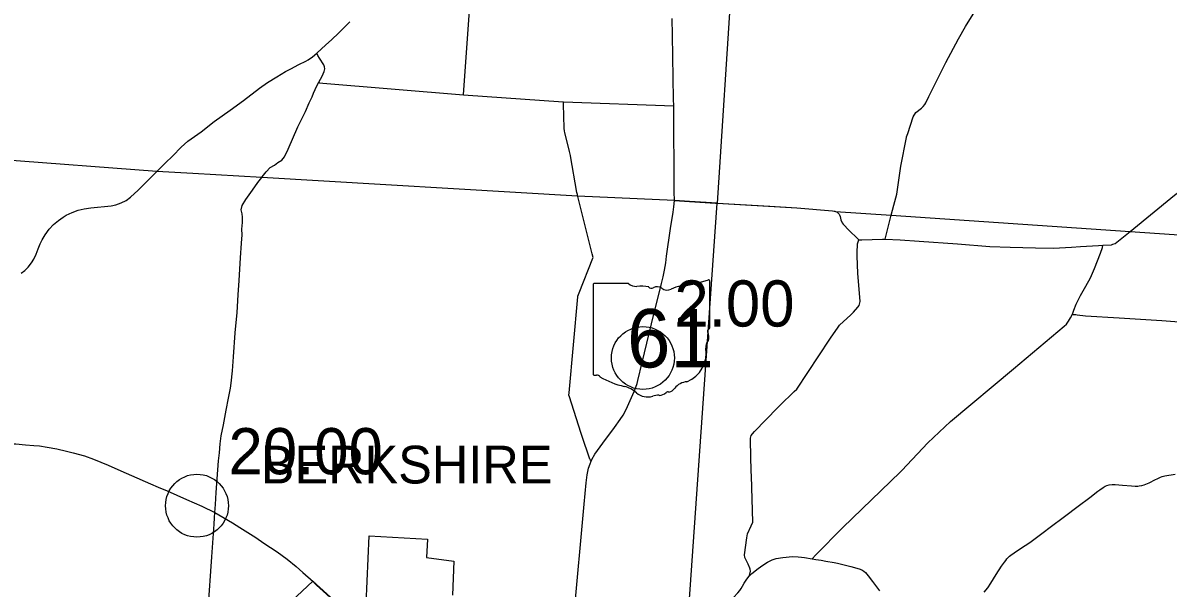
# Model space of a CAD drawing. Extents: x 1729596 to 1934326, y 644115 to 911751.
# Drawn here: x 1855413 to 1882714, y 821917 to 835395 of the extents above; entities that cross this region are included whole.
import ezdxf

# ---------------------------------------------------------------- set-up
doc = ezdxf.new("R2010")
doc.units = 0
for name, color, linetype in [('Default', 7, 'Continuous'), ('GM_X_Corporation', 7, 'Continuous'), ('GM_X_County_Road', 7, 'Continuous'), ('GM_X_State_Route', 7, 'Continuous'), ('GM_X_State_Shield', 7, 'Continuous'), ('GM_X_Township', 7, 'Continuous'), ('GM_X_Township_Road', 7, 'Continuous'), ('GM_X_Township_Text', 7, 'Continuous'), ('GM_X_US_Route', 7, 'Continuous')]:
    doc.layers.add(name, color=color, linetype=linetype)

msp = doc.modelspace()

# ---------------------------------------------------------------- linework, layer by layer
at = {"layer": 'Default'}
for centre in [(1870194, 827404), (1859563, 823882)]:
    msp.add_circle(centre, 750, dxfattribs=at)
at = {"layer": 'GM_X_Corporation'}
for points in [[(1863596, 821544), (1863668, 823164), (1865058, 823080), (1865034, 822645), (1865687, 822560), (1865651, 821750)], [(1861816, 821605), (1862321, 822084), (1862912, 821546)]]:
    msp.add_lwpolyline(points, dxfattribs=at)
at = {"layer": 'GM_X_County_Road'}
for points in [[(1862419, 834675), (1862636, 834868), (1862770, 834990), (1862946, 835159), (1863210, 835416)], [(1861726, 832363), (1861735, 832383), (1861969, 832913), (1862146, 833279), (1862238, 833489), (1862307, 833634), (1862341, 833715), (1862421, 833897), (1862467, 833979), (1862506, 834055), (1862550, 834125), (1862592, 834235), (1862607, 834301), (1862600, 834343), (1862594, 834367), (1862583, 834393), (1862483, 834550), (1862445, 834616), (1862419, 834675)], [(1859988, 823723), (1860006, 823907), (1860023, 824199), (1860075, 824953), (1860102, 825144), (1860114, 825358), (1860137, 825544), (1860198, 825807), (1860261, 826156), (1860312, 826449), (1860361, 826688), (1860376, 826807), (1860409, 827097), (1860434, 827429), (1860477, 828006), (1860520, 828490), (1860543, 828910), (1860568, 829249), (1860600, 829791), (1860621, 830141), (1860638, 830337), (1860634, 830473), (1860648, 830637), (1860646, 830765), (1860638, 830840), (1860616, 830940), (1860643, 831038), (1860729, 831186), (1860886, 831404), (1861011, 831587), (1861106, 831707), (1861116, 831720), (1861213, 831846), (1861306, 831943), (1861407, 832003), (1861491, 832069), (1861588, 832118), (1861646, 832199), (1861699, 832307), (1861726, 832363)], [(1881648, 830290), (1881808, 830417), (1882869, 831288), (1883240, 831567)], [(1874227, 822615), (1874317, 822710), (1874959, 823358), (1876327, 824682), (1876365, 824720), (1876987, 825381), (1877524, 825893), (1879029, 827144), (1880240, 828159), (1880290, 828209), (1880342, 828279), (1880387, 828358), (1880432, 828452), (1880464, 828542), (1880520, 828684), (1880625, 828898), (1880689, 829004), (1880756, 829118), (1880864, 829316), (1880962, 829539), (1881103, 829903), (1881150, 830037), (1881159, 830094), (1881361, 830106), (1881400, 830115), (1881455, 830137), (1881648, 830290)], [(1878331, 821818), (1878413, 821920), (1878486, 822032), (1878616, 822239), (1878743, 822436), (1878811, 822535), (1878842, 822578), (1878871, 822613), (1878895, 822642), (1878934, 822678), (1878967, 822704), (1879044, 822758), (1879197, 822860), (1879414, 823008), (1879735, 823245), (1879901, 823370), (1880245, 823625), (1880570, 823871), (1880847, 824079), (1881042, 824227), (1881087, 824259), (1881166, 824319), (1881210, 824345), (1881256, 824365), (1881305, 824380), (1881378, 824389), (1881448, 824388), (1881628, 824373), (1881838, 824352), (1881925, 824346), (1881993, 824349), (1882027, 824352), (1882091, 824364), (1882142, 824378), (1882259, 824424), (1882312, 824450), (1882368, 824481), (1882502, 824549), (1882531, 824563), (1882576, 824578), (1882637, 824590), (1882881, 824632)], [(1872724, 822198), (1872792, 822267), (1872943, 822383), (1873056, 822467), (1873160, 822533), (1873276, 822590), (1873373, 822621), (1873532, 822646), (1873759, 822667), (1873891, 822665), (1873977, 822657), (1874044, 822647), (1874227, 822615), (1874315, 822599), (1874444, 822579), (1874557, 822560), (1874752, 822527), (1874836, 822512), (1875152, 822435), (1875346, 822380), (1875416, 822349), (1875458, 822321), (1875497, 822287), (1875565, 822207), (1875667, 822073), (1875831, 821849)], [(1871742, 820151), (1871742, 820151), (1871754, 820333), (1871771, 820532), (1871780, 820600), (1871796, 820672), (1871893, 821017), (1871942, 821170), (1871996, 821311), (1872051, 821390), (1872132, 821486), (1872206, 821558), (1872281, 821630), (1872352, 821694), (1872457, 821804), (1872502, 821861), (1872537, 821910), (1872571, 821965), (1872610, 822031), (1872673, 822132), (1872724, 822198)]]:
    msp.add_lwpolyline(points, dxfattribs=at)
at = {"layer": 'GM_X_State_Route'}
msp.add_lwpolyline([(1868550, 821219), (1868792, 823921), (1868838, 824429), (1868865, 824617), (1868879, 824699), (1868899, 824776), (1868933, 824884), (1868958, 824946), (1868978, 824987), (1869049, 825113), (1869236, 825376), (1869514, 825748), (1869651, 825934), (1869725, 826044), (1869794, 826172), (1869986, 826604), (1870025, 826707), (1870053, 826795), (1870072, 826869), (1870177, 827297), (1870402, 828215), (1870637, 829183), (1870675, 829343), (1870708, 829497), (1870737, 829677), (1870759, 829830), (1870855, 830493), (1870918, 830884), (1870933, 831006), (1870943, 831158), (1870942, 831364), (1870928, 833417), (1870925, 833572), (1870898, 835100), (1870893, 835500)], dxfattribs=at)
at = {"layer": 'GM_X_State_Shield'}
for p, q in [((1869005, 829143), (1869005, 827030)), ((1869005, 829143), (1869005, 827030)), ((1869848, 829179), (1869032, 829179)), ((1869848, 829179), (1869032, 829179)), ((1871789, 828126), (1871789, 829232)), ((1871789, 828126), (1871789, 829232)), ((1871789, 828127), (1871789, 828126)), ((1871789, 828127), (1871789, 828126))]:
    msp.add_line(p, q, dxfattribs=at)
for centre, radius, start, end in [((1869037, 829147), 32.3, 98.1301, 188.1301), ((1869037, 829147), 32.3, 98.1301, 188.1301), ((1870042, 829425), 313, 231.6195, 271.1119), ((1870042, 829425), 313, 231.6195, 271.1119), ((1870797, 832060), 2953, 275.8445, 288.9065), ((1870797, 832060), 2953, 275.8445, 288.9065), ((1871758, 829236), 31, 351.8621, 97.738), ((1871758, 829236), 31, 351.8621, 97.738), ((1870146, 827993), 1123, 80.4867, 94.9883), ((1870146, 827993), 1123, 80.4867, 94.9883), ((1870400, 829158), 90.3, 219.7921, 297.1024), ((1870400, 829158), 90.3, 219.7921, 297.1024), ((1870533, 828914), 188, 54.4667, 119.1411), ((1870533, 828914), 188, 54.4667, 119.1411), ((1870775, 829249), 226, 233.8562, 294.8282), ((1870775, 829249), 226, 233.8562, 294.8282), ((1871174, 828534), 594, 97.3462, 120.7689), ((1871174, 828534), 594, 97.3462, 120.7689), ((1871782, 828045), 48, 107.944, 210.337), ((1871782, 828045), 48, 107.944, 210.337), ((1871756, 828122), 33.2, 289.6038, 7.7341), ((1871756, 828122), 33.2, 289.6038, 7.7341), ((1871900, 827664), 210, 136.8065, 186.9296), ((1871900, 827664), 210, 136.8065, 186.9296), ((1871477, 827905), 288, 340.033, 23.6496), ((1871477, 827905), 288, 340.033, 23.6496), ((1870963, 827523), 739, 292.3089, 8.9858), ((1870963, 827523), 739, 292.3089, 8.9858), ((1869037, 827025), 32.5, 171.9584, 258.3066), ((1869037, 827025), 32.5, 171.9584, 258.3066), ((1869042, 827241), 248, 267.339, 280.6039), ((1869042, 827241), 248, 267.339, 280.6039), ((1869093, 826908), 89.5, 29.7484, 93.2717), ((1869093, 826908), 89.5, 29.7484, 93.2717), ((1870223, 828806), 2132, 240.4129, 257.1985), ((1870223, 828806), 2132, 240.4129, 257.1985), ((1869588, 826080), 667, 47.1842, 75.836), ((1869588, 826080), 667, 47.1842, 75.836), ((1870762, 826825), 239, 282.8732, 323.2771), ((1870762, 826825), 239, 282.8732, 323.2771), ((1871274, 826436), 404, 94.4031, 142.5768), ((1871274, 826436), 404, 94.4031, 142.5768), ((1870309, 826897), 423, 230.7004, 286.2918), ((1870309, 826897), 423, 230.7004, 286.2918), ((1870554, 826167), 348, 85.6951, 111.2099), ((1870554, 826167), 348, 85.6951, 111.2099), ((1870585, 826739), 226, 268.777, 315.5493), ((1870585, 826739), 226, 268.777, 315.5493), ((1870789, 826534), 63.5, 65.7517, 132.6484), ((1870789, 826534), 63.5, 65.7517, 132.6484)]:
    msp.add_arc(centre, radius, start, end, dxfattribs=at)
at = {"layer": 'GM_X_Township'}
for points in [[(1850615, 859080), (1861827, 858324), (1863977, 858188), (1869100, 857855), (1873671, 857558), (1873447, 853777), (1873266, 851105), (1872889, 845433), (1872874, 845201), (1872678, 842151), (1872497, 839344), (1872306, 836385), (1871965, 831096), (1871301, 831135), (1870943, 831158), (1868637, 831266), (1861106, 831707), (1859467, 831803), (1858606, 831851), (1854821, 832136)], [(1870008, 803514), (1870309, 808163), (1870779, 814239), (1870903, 816053), (1870933, 816495), (1870943, 816996), (1871003, 817857), (1871065, 818497), (1871124, 819057), (1871199, 820179), (1871965, 831096), (1873866, 830983), (1874715, 830911), (1874782, 830900), (1876113, 830808), (1881808, 830417), (1885186, 830186), (1888609, 830001), (1895732, 829600), (1898513, 829466)]]:
    msp.add_lwpolyline(points, dxfattribs=at)
at = {"layer": 'GM_X_Township_Road'}
for points in [[(1865920, 833680), (1866088, 836143), (1866109, 836734), (1866119, 837164)], [(1876176, 831049), (1876244, 831313), (1876339, 831976), (1876476, 832658), (1876479, 832675), (1876506, 832758), (1876634, 833154), (1876703, 833255), (1876835, 833358), (1876875, 833401), (1876911, 833448), (1876937, 833491), (1877010, 833643), (1877414, 834454), (1877715, 835018), (1877883, 835308), (1878069, 835602), (1878276, 835912), (1878286, 835945), (1878286, 835969), (1878279, 835990)], [(1858615, 831860), (1858629, 831874), (1858640, 831885), (1858803, 832048), (1858984, 832227), (1859187, 832432), (1859343, 832576), (1859660, 832798), (1859970, 833046), (1860353, 833317), (1860669, 833546), (1861057, 833840), (1861243, 833973), (1861463, 834112), (1861670, 834232), (1861799, 834300), (1861993, 834401), (1862156, 834482), (1862216, 834517), (1862315, 834588), (1862419, 834675)], [(1862467, 833979), (1862487, 833966), (1862562, 833955), (1865917, 833680)], [(1865917, 833680), (1865920, 833680), (1868291, 833514)], [(1868291, 833514), (1868297, 833513), (1870928, 833417)], [(1868631, 831304), (1868622, 831353), (1868468, 832226), (1868466, 832236), (1868443, 832328), (1868331, 832783), (1868323, 832814), (1868320, 832886), (1868299, 833460), (1868297, 833513)], [(1855369, 829424), (1855456, 829490), (1855539, 829573), (1855621, 829675), (1855677, 829764), (1855733, 829882), (1855778, 830005), (1855828, 830130), (1855872, 830221), (1855943, 830341), (1856042, 830473), (1856145, 830584), (1856260, 830683), (1856373, 830763), (1856446, 830807), (1856586, 830875), (1856728, 830927), (1856876, 830964), (1857032, 830986), (1857514, 831030), (1857625, 831055), (1857756, 831102), (1857871, 831163), (1857978, 831239), (1858159, 831407), (1858456, 831698), (1858606, 831851), (1858615, 831860)], [(1868958, 824946), (1868944, 824965), (1868936, 824983), (1868928, 824995), (1868921, 825014), (1868744, 825529), (1868727, 825578), (1868711, 825628), (1868446, 826474), (1868431, 826520), (1868437, 826576), (1868642, 828861), (1868643, 828881), (1868674, 828959), (1868998, 829785), (1869005, 829803), (1868985, 829885), (1868641, 831251), (1868637, 831266), (1868631, 831302), (1868631, 831304)], [(1870943, 831158), (1871301, 831135), (1871925, 831098)], [(1871925, 831098), (1871965, 831096), (1873217, 831021)], [(1875972, 830241), (1876113, 830808), (1876176, 831049)], [(1873217, 831021), (1873866, 830982), (1874715, 830911), (1874765, 830902)], [(1874765, 830902), (1874783, 830900), (1874828, 830878), (1874871, 830836), (1874883, 830819), (1874897, 830780), (1874913, 830695), (1874941, 830628), (1874964, 830595), (1875107, 830442), (1875306, 830250), (1875338, 830221), (1875351, 830222)], [(1872724, 822198), (1872740, 822251), (1872755, 822319), (1872752, 822371), (1872746, 822394), (1872704, 822488), (1872669, 822549), (1872625, 822647), (1872615, 822712), (1872668, 823117), (1872687, 823211), (1872776, 823402), (1872815, 823486), (1872782, 824594), (1872778, 824698), (1872760, 825437), (1872758, 825496), (1872774, 825554), (1872808, 825595), (1872850, 825648), (1873403, 826215), (1873458, 826272), (1873801, 826601), (1873865, 826663), (1874648, 827854), (1874679, 827899), (1874830, 828116), (1874879, 828186), (1875151, 828436), (1875213, 828493), (1875315, 828614), (1875353, 828659), (1875371, 828749), (1875327, 829329), (1875320, 829415), (1875305, 829837), (1875302, 829912), (1875309, 830123), (1875338, 830221)], [(1875351, 830222), (1875410, 830224), (1875906, 830241), (1875972, 830241)], [(1875972, 830241), (1876325, 830221), (1876782, 830190), (1877695, 830124), (1878463, 830066), (1878952, 830045), (1879551, 830034), (1879982, 830022), (1880411, 830048), (1880624, 830061), (1881052, 830089), (1881159, 830094)], [(1880432, 828452), (1880452, 828445), (1880516, 828438), (1880549, 828431), (1880745, 828411), (1881545, 828362), (1882567, 828296), (1884124, 828178)], [(1859818, 821219), (1859833, 821406), (1859916, 822663), (1859971, 823438), (1859983, 823596), (1859988, 823723)]]:
    msp.add_lwpolyline(points, dxfattribs=at)
at = {"layer": 'GM_X_US_Route'}
for points in [[(1855037, 825370), (1855173, 825360), (1855248, 825354), (1855476, 825337), (1855674, 825320), (1855808, 825306), (1855988, 825281), (1856219, 825240), (1856454, 825186), (1856610, 825146), (1856879, 825067), (1857093, 824992), (1857448, 824848), (1857746, 824717), (1857872, 824661)], [(1857872, 824661), (1858002, 824603), (1858452, 824407), (1858634, 824327), (1858849, 824233), (1859315, 824029), (1859681, 823869), (1859988, 823723), (1860406, 823477), (1860588, 823365), (1860963, 823124), (1861157, 822990), (1861474, 822783), (1861713, 822608), (1861927, 822435), (1862088, 822291), (1862329, 822071), (1862359, 822043)], [(1862359, 822043), (1862416, 821990), (1862570, 821847), (1862984, 821471)]]:
    msp.add_lwpolyline(points, dxfattribs=at)

# ---------------------------------------------------------------- texts
at = {"layer": 'Default'}
for s, p in [('2.00', (1870944, 828154)), ('20.00', (1860313, 824632))]:
    msp.add_text(s, height=1100, dxfattribs=at).set_placement(p)
at = {"layer": 'GM_X_State_Shield'}
msp.add_text('61', height=1392.2, dxfattribs=at).set_placement((1869815, 827179))
msp.add_text('61', height=1392.2, dxfattribs=at).set_placement((1869815, 827179))
at = {"layer": 'GM_X_Township_Text'}
msp.add_text('BERKSHIRE', height=900, rotation=0, dxfattribs=at).set_placement((1861082, 824412))

doc.saveas('drawing.dxf')
